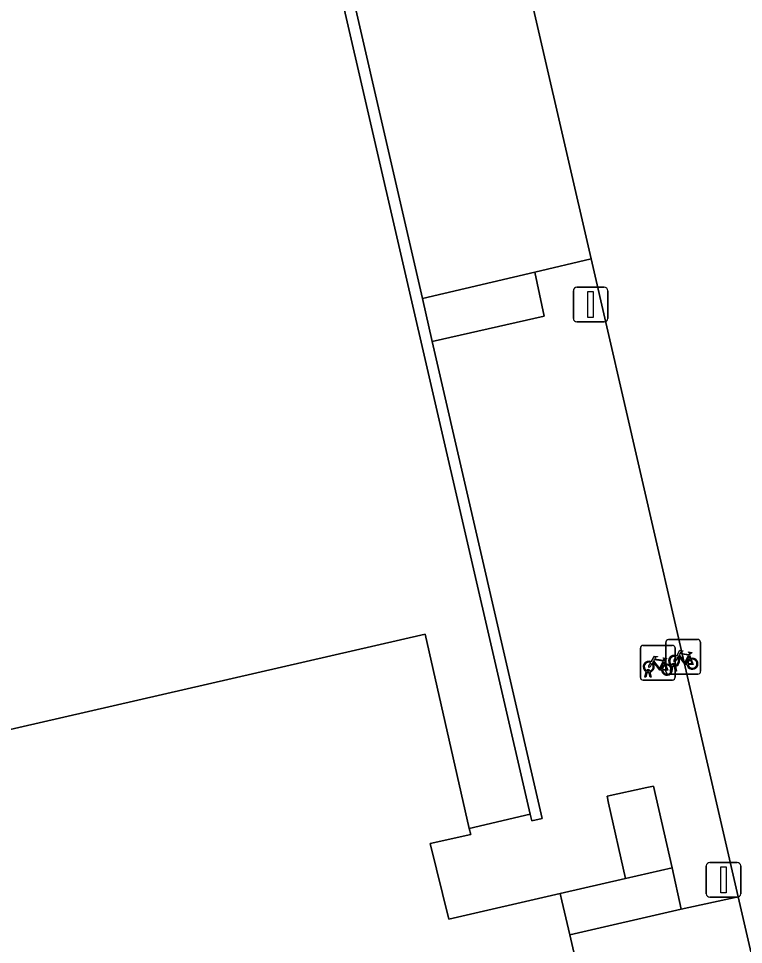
# Model space of a CAD drawing. Extents: x 156412 to 157779, y 382335 to 383768.
# Drawn here: x 156542.53 to 156563.42, y 383312.62 to 383339.3 of the extents above; entities that cross this region are included whole.
import ezdxf

# ---------------------------------------------------------------- set-up
doc = ezdxf.new("R2010")
doc.units = 0
for name, color, linetype in [('IMGEO_Erf', 7, 'Continuous'), ('IMGEO_Fietsenrek', 7, 'Continuous'), ('IMGEO_Groenvoorziening', 7, 'Continuous'), ('IMGEO_Haag', 7, 'Continuous'), ('IMGEO_Lichtmast', 7, 'Continuous'), ('IMGEO_Muur', 7, 'Continuous'), ('IMGEO_Pand', 7, 'Continuous'), ('IMGEO_Parkeervlak_open', 7, 'Continuous'), ('IMGEO_Rijbaan_lokaal_open', 7, 'Continuous'), ('IMGEO_Voetpad_gesloten', 7, 'Continuous'), ('IMGEO_Voetpad_open', 7, 'Continuous')]:
    doc.layers.add(name, color=color, linetype=linetype)

msp = doc.modelspace()

# ---------------------------------------------------------------- linework, layer by layer
at = {"layer": 'IMGEO_Erf'}
msp.add_lwpolyline([(156536.257, 383317.428), (156554.246, 383321.562), (156555.519, 383315.962), (156557.274, 383316.368), (156550.842, 383344.246), (156550.404, 383344.145), (156550.197, 383345.041), (156545.753, 383344.017), (156545.96, 383343.12), (156545.225, 383342.951), (156545.034, 383343.779), (156536.134, 383341.724)], dxfattribs=at)
at = {"layer": 'IMGEO_Fietsenrek'}
for p, q in [((156561.181, 383320.48), (156561.181, 383321.321)), ((156561.181, 383321.321), (156561.181, 383320.48)), ((156561.256, 383321.405), (156562.097, 383321.405)), ((156562.097, 383321.405), (156561.256, 383321.405)), ((156562.181, 383321.33), (156562.181, 383320.489)), ((156562.181, 383320.489), (156562.181, 383321.33)), ((156560.448, 383320.311), (156560.448, 383321.152)), ((156560.448, 383321.152), (156560.448, 383320.311)), ((156560.523, 383321.236), (156561.364, 383321.236)), ((156561.364, 383321.236), (156560.523, 383321.236)), ((156561.448, 383321.161), (156561.448, 383320.32)), ((156561.448, 383320.32), (156561.448, 383321.161)), ((156561.135, 383320.785), (156561.171, 383320.69)), ((156561.868, 383320.954), (156561.904, 383320.859)), ((156560.575, 383320.32), (156560.614, 383320.48)), ((156560.644, 383320.468), (156560.609, 383320.32)), ((156560.686, 383320.492), (156560.685, 383320.496)), ((156560.727, 383320.32), (156560.693, 383320.462)), ((156560.717, 383320.503), (156560.718, 383320.496)), ((156560.725, 383320.466), (156560.76, 383320.32)), ((156561.308, 383320.489), (156561.347, 383320.649)), ((156561.342, 383320.489), (156561.308, 383320.489)), ((156561.377, 383320.637), (156561.342, 383320.489)), ((156561.419, 383320.661), (156561.418, 383320.665)), ((156561.46, 383320.489), (156561.426, 383320.631)), ((156561.45, 383320.672), (156561.451, 383320.665)), ((156561.458, 383320.635), (156561.493, 383320.489)), ((156561.493, 383320.489), (156561.46, 383320.489)), ((156561.373, 383320.236), (156560.532, 383320.236)), ((156560.532, 383320.236), (156561.373, 383320.236)), ((156560.609, 383320.32), (156560.575, 383320.32)), ((156560.76, 383320.32), (156560.727, 383320.32)), ((156562.106, 383320.405), (156561.265, 383320.405)), ((156561.265, 383320.405), (156562.106, 383320.405))]:
    msp.add_line(p, q, dxfattribs=at)
for points in [[(156561.494, 383320.931), (156561.589, 383321.095), (156561.675, 383321.081), (156561.677, 383321.072), (156561.621, 383321.061), (156561.594, 383321.016), (156561.85, 383320.975)], [(156561.837, 383320.95), (156561.58, 383320.991), (156561.563, 383320.962), (156561.73, 383320.742), (156561.837, 383320.95)], [(156561.85, 383320.975), (156561.875, 383321.024), (156561.869, 383321.028), (156561.846, 383321.032), (156561.834, 383321.039), (156561.833, 383321.042), (156561.835, 383321.047), (156561.93, 383321.032), (156561.932, 383321.022), (156561.922, 383321.009), (156561.91, 383321.003), (156561.896, 383321.009), (156561.868, 383320.954)], [(156560.782, 383320.71), (156560.73, 383320.62), (156560.69, 383320.595), (156560.691, 383320.642), (156560.746, 383320.736)], [(156560.761, 383320.762), (156560.856, 383320.926), (156560.942, 383320.912), (156560.944, 383320.903), (156560.888, 383320.892), (156560.861, 383320.847), (156561.117, 383320.806)], [(156561.057, 383320.518), (156561.007, 383320.518), (156560.816, 383320.769), (156560.797, 383320.737)], [(156561.104, 383320.781), (156560.847, 383320.822), (156560.83, 383320.793), (156560.997, 383320.573), (156561.104, 383320.781)], [(156561.152, 383320.683), (156561.122, 383320.76), (156561.013, 383320.542), (156561.056, 383320.542)], [(156561.117, 383320.806), (156561.142, 383320.855), (156561.136, 383320.859), (156561.113, 383320.863), (156561.101, 383320.87), (156561.1, 383320.873), (156561.102, 383320.878), (156561.197, 383320.863), (156561.199, 383320.853), (156561.189, 383320.84), (156561.177, 383320.834), (156561.163, 383320.84), (156561.135, 383320.785)], [(156561.515, 383320.879), (156561.463, 383320.789), (156561.423, 383320.764), (156561.424, 383320.811), (156561.479, 383320.905)], [(156561.79, 383320.687), (156561.74, 383320.687), (156561.549, 383320.938), (156561.53, 383320.906)], [(156561.885, 383320.852), (156561.855, 383320.929), (156561.746, 383320.711), (156561.789, 383320.711)], [(156561.819, 383320.711), (156561.939, 383320.71), (156561.895, 383320.824)], [(156561.915, 383320.831), (156561.97, 383320.686), (156561.82, 383320.686)], [(156561.086, 383320.542), (156561.206, 383320.541), (156561.162, 383320.655)], [(156561.182, 383320.662), (156561.237, 383320.517), (156561.087, 383320.517)]]:
    msp.add_lwpolyline(points, dxfattribs=at)
for centre, radius, start, end in [((156561.259, 383321.327), 0.0779, 92.4484, 184.2845), ((156561.259, 383321.327), 0.0779, 92.4484, 184.2845), ((156562.103, 383321.327), 0.0779, 2.4484, 94.2845), ((156562.103, 383321.327), 0.0779, 2.4484, 94.2845), ((156560.526, 383321.158), 0.0779, 92.4484, 184.2845), ((156560.526, 383321.158), 0.0779, 92.4484, 184.2845), ((156561.37, 383321.158), 0.0779, 2.4484, 94.2845), ((156561.37, 383321.158), 0.0779, 2.4484, 94.2845), ((156560.688, 383320.621), 0.159, 62.6766, 242.1369), ((156560.688, 383320.621), 0.129, 63.3192, 238.903), ((156560.688, 383320.621), 0.159, 283.5766, 46.6042), ((156561.421, 383320.79), 0.159, 62.6766, 242.1369), ((156561.421, 383320.79), 0.129, 63.3192, 238.903), ((156561.421, 383320.79), 0.129, 283.6043, 43.4302), ((156561.421, 383320.79), 0.159, 283.5766, 46.6042), ((156561.948, 383320.706), 0.159, 113.3408, 178.3217), ((156561.948, 383320.706), 0.159, 187.0065, 105.7708), ((156561.948, 383320.706), 0.129, 113.923, 177.9556), ((156561.948, 383320.706), 0.129, 188.6715, 104.5883), ((156560.668, 383320.492), 0.0499, 12.8025, 158.6934), ((156560.688, 383320.621), 0.159, 253.9967, 271.7867), ((156560.668, 383320.492), 0.0174, 12.8025, 163.4502), ((156560.688, 383320.621), 0.129, 253.415, 269.0204), ((156560.688, 383320.621), 0.129, 283.6043, 43.4302), ((156561.215, 383320.537), 0.159, 113.3408, 178.3217), ((156561.215, 383320.537), 0.159, 187.0065, 105.7708), ((156561.215, 383320.537), 0.129, 113.923, 177.9556), ((156561.215, 383320.537), 0.129, 188.6715, 104.5883), ((156561.259, 383320.483), 0.0779, 182.4484, 274.2845), ((156561.259, 383320.483), 0.0779, 182.4484, 274.2845), ((156561.401, 383320.661), 0.0499, 12.8025, 158.6934), ((156561.421, 383320.79), 0.159, 253.9967, 271.7867), ((156561.401, 383320.661), 0.0174, 12.8025, 163.4502), ((156561.421, 383320.79), 0.129, 253.415, 269.0204), ((156562.103, 383320.483), 0.0779, 272.4484, 4.2845), ((156562.103, 383320.483), 0.0779, 272.4484, 4.2845), ((156560.526, 383320.314), 0.0779, 182.4484, 274.2845), ((156560.526, 383320.314), 0.0779, 182.4484, 274.2845), ((156561.37, 383320.314), 0.0779, 272.4484, 4.2845), ((156561.37, 383320.314), 0.0779, 272.4484, 4.2845)]:
    msp.add_arc(centre, radius, start, end, dxfattribs=at)
at = {"layer": 'IMGEO_Groenvoorziening'}
for points in [[(156554.166, 383331.234), (156554.451, 383329.997), (156557.671, 383330.721), (156557.406, 383331.993)], [(156561.36, 383314.822), (156560.022, 383314.517), (156558.135, 383314.087), (156558.184, 383313.876), (156558.411, 383312.892), (156561.627, 383313.631)]]:
    msp.add_lwpolyline(points, close=True, dxfattribs=at)
at = {"layer": 'IMGEO_Haag'}
for points in [[(156554.166, 383331.234), (156554.451, 383329.997), (156557.671, 383330.721), (156557.406, 383331.993)], [(156561.36, 383314.822), (156560.022, 383314.517), (156558.135, 383314.087), (156558.184, 383313.876), (156558.411, 383312.892), (156561.627, 383313.631)]]:
    msp.add_lwpolyline(points, close=True, dxfattribs=at)
at = {"layer": 'IMGEO_Lichtmast'}
for p, q in [((156558.517, 383330.658), (156558.517, 383331.458)), ((156558.517, 383331.458), (156558.517, 383330.658)), ((156558.617, 383331.558), (156559.407, 383331.558)), ((156559.407, 383331.558), (156558.617, 383331.558)), ((156559.507, 383331.458), (156559.507, 383330.658)), ((156559.507, 383330.658), (156559.507, 383331.458)), ((156559.407, 383330.558), (156558.617, 383330.558)), ((156558.617, 383330.558), (156559.407, 383330.558)), ((156562.348, 383314.08), (156562.348, 383314.88)), ((156562.348, 383314.88), (156562.348, 383314.08)), ((156562.448, 383314.98), (156563.238, 383314.98)), ((156563.238, 383314.98), (156562.448, 383314.98)), ((156563.338, 383314.88), (156563.338, 383314.08)), ((156563.338, 383314.08), (156563.338, 383314.88)), ((156563.238, 383313.98), (156562.448, 383313.98)), ((156562.448, 383313.98), (156563.238, 383313.98))]:
    msp.add_line(p, q, dxfattribs=at)
for points in [[(156558.937, 383331.433), (156559.087, 383331.433), (156559.087, 383330.683), (156558.937, 383330.683), (156558.937, 383331.433)], [(156562.768, 383314.855), (156562.918, 383314.855), (156562.918, 383314.105), (156562.768, 383314.105), (156562.768, 383314.855)]]:
    msp.add_lwpolyline(points, dxfattribs=at)
for centre, start, end in [((156558.617, 383331.458), 90, 180), ((156558.617, 383331.458), 90, 180), ((156559.407, 383331.458), 0, 90), ((156559.407, 383331.458), 360, 90), ((156558.617, 383330.658), 180, 270), ((156558.617, 383330.658), 180, 270), ((156559.407, 383330.658), 270, 0), ((156559.407, 383330.658), 270, 0), ((156562.448, 383314.88), 90, 180), ((156562.448, 383314.88), 90, 180), ((156563.238, 383314.88), 0, 90), ((156563.238, 383314.88), 360, 90), ((156562.448, 383314.08), 180, 270), ((156562.448, 383314.08), 180, 270), ((156563.238, 383314.08), 270, 0), ((156563.238, 383314.08), 270, 0)]:
    msp.add_arc(centre, 0.1, start, end, dxfattribs=at)
at = {"layer": 'IMGEO_Muur'}
msp.add_lwpolyline([(156551.154, 383344.318), (156550.842, 383344.246), (156557.274, 383316.368), (156557.317, 383316.183), (156557.616, 383316.251), (156554.451, 383329.997), (156554.166, 383331.234)], close=True, dxfattribs=at)
at = {"layer": 'IMGEO_Pand'}
msp.add_lwpolyline([(156538.657, 383300.687), (156543.551, 383301.835), (156544.733, 383296.614), (156546.406, 383297), (156547.659, 383291.746), (156556.588, 383293.788), (156556.766, 383292.95), (156557.499, 383293.118), (156557.291, 383294.025), (156561.735, 383295.045), (156561.943, 383294.139), (156562.388, 383294.241), (156562.694, 383294.311), (156562.507, 383295.139), (156558.411, 383312.892), (156558.184, 383313.876), (156558.135, 383314.087), (156554.925, 383313.346), (156554.388, 383315.523), (156555.558, 383315.789), (156555.519, 383315.962), (156554.246, 383321.562), (156536.257, 383317.428)], dxfattribs=at)
at = {"layer": 'IMGEO_Parkeervlak_open'}
for points in [[(156559.028, 383332.373), (156551.792, 383363.737), (156550.141, 383363.366), (156546.932, 383362.628), (156551.154, 383344.318), (156554.166, 383331.234), (156557.406, 383331.993)], [(156568.564, 383291.001), (156563.269, 383313.993), (156561.627, 383313.631), (156558.411, 383312.892), (156562.507, 383295.139), (156562.694, 383294.311), (156563.696, 383289.858)]]:
    msp.add_lwpolyline(points, close=True, dxfattribs=at)
at = {"layer": 'IMGEO_Rijbaan_lokaal_open'}
msp.add_lwpolyline([(156554.793, 383377.271), (156554.53, 383378.468), (156553.039, 383384.875), (156547.368, 383383.604), (156547.688, 383382.166), (156551.792, 383363.737), (156559.028, 383332.373), (156563.269, 383313.993), (156568.564, 383291.001), (156573.325, 383292.103), (156574.426, 383292.358), (156572.433, 383301.047), (156570.463, 383309.543), (156569.863, 383312.122), (156569.38, 383314.271), (156568.854, 383316.46)], dxfattribs=at)
at = {"layer": 'IMGEO_Voetpad_gesloten'}
msp.add_lwpolyline([(156560.83, 383317.18), (156560.636, 383317.138), (156559.49, 383316.888), (156559.534, 383316.693), (156560.022, 383314.517), (156561.36, 383314.822)], close=True, dxfattribs=at)
at = {"layer": 'IMGEO_Voetpad_open'}
msp.add_lwpolyline([(156559.028, 383332.373), (156557.406, 383331.993), (156557.671, 383330.721), (156554.451, 383329.997), (156557.616, 383316.251), (156557.317, 383316.183), (156557.274, 383316.368), (156555.519, 383315.962), (156555.558, 383315.789), (156554.388, 383315.523), (156554.925, 383313.346), (156558.135, 383314.087), (156560.022, 383314.517), (156559.534, 383316.693), (156559.49, 383316.888), (156560.636, 383317.138), (156560.83, 383317.18), (156561.36, 383314.822), (156561.627, 383313.631), (156563.269, 383313.993)], close=True, dxfattribs=at)

doc.saveas('drawing.dxf')
